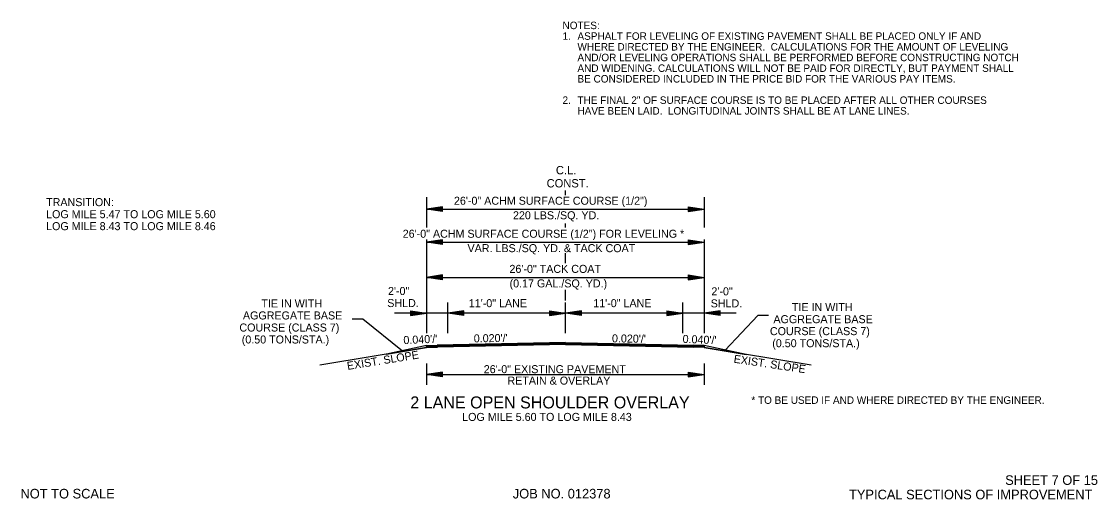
# Model space of a CAD drawing. Extents: x 544199 to 1930787, y -1968972 to 596640.
# Drawn here: x 551486 to 552494, y -1949550 to -1949102 of the extents above; entities that cross this region are included whole.
import ezdxf

# ---------------------------------------------------------------- set-up
doc = ezdxf.new("R2010")
doc.units = 0
for name, color, linetype in [('R_Border Notes', 7, 'Continuous'), ('R_Border Prem', 7, 'Continuous'), ('R_Draft', 7, 'Continuous')]:
    doc.layers.add(name, color=color, linetype=linetype)

msp = doc.modelspace()

# ---------------------------------------------------------------- linework, layer by layer
at = {"layer": 'R_Draft'}
for p, q in [((551995.7, -1949265), (551995.7, -1949260.6)), ((551865.7, -1949266.8), (551865.7, -1949295.2)), ((551880.7, -1949275.8), (551865.7, -1949278.1)), ((551865.7, -1949278.1), (552125.7, -1949278.1)), ((551880.7, -1949280.3), (551865.7, -1949278.1)), ((551880.7, -1949276.2), (551868.2, -1949278.1)), ((551880.7, -1949280), (551868.2, -1949278.1)), ((551880.7, -1949276.6), (551870.8, -1949278.1)), ((551880.7, -1949279.6), (551870.8, -1949278.1)), ((551880.7, -1949277), (551873.3, -1949278.1)), ((551880.7, -1949279.2), (551873.3, -1949278.1)), ((551880.7, -1949277.3), (551875.9, -1949278.1)), ((551880.7, -1949278.8), (551875.9, -1949278.1)), ((551880.7, -1949277.7), (551878.4, -1949278.1)), ((551880.7, -1949278.4), (551878.4, -1949278.1)), ((551880.7, -1949280.3), (551880.7, -1949275.8)), ((552110.7, -1949275.8), (552125.7, -1949278.1)), ((552110.7, -1949275.8), (552110.7, -1949280.3)), ((552110.7, -1949276.2), (552123.2, -1949278.1)), ((552110.7, -1949276.6), (552120.7, -1949278.1)), ((552110.7, -1949277), (552118.2, -1949278.1)), ((552110.7, -1949277.4), (552115.6, -1949278.1)), ((552110.7, -1949277.7), (552113.1, -1949278.1)), ((552110.7, -1949280.3), (552125.7, -1949278.1)), ((552110.7, -1949278.8), (552115.6, -1949278.1)), ((552110.7, -1949279.6), (552120.7, -1949278.1)), ((552110.7, -1949280), (552123.2, -1949278.1)), ((552110.7, -1949279.2), (552118.2, -1949278.1)), ((552110.7, -1949278.4), (552113.1, -1949278.1)), ((551995.7, -1949295.1), (551995.7, -1949291.4)), ((551865.7, -1949306.5), (551865.7, -1949394.2)), ((551880.7, -1949306.7), (551865.7, -1949308.9)), ((551865.7, -1949308.9), (552125.7, -1949308.9)), ((551880.7, -1949311.2), (551865.7, -1949308.9)), ((551880.7, -1949307.1), (551868.2, -1949308.9)), ((551880.7, -1949310.8), (551868.2, -1949308.9)), ((551880.7, -1949307.5), (551870.8, -1949308.9)), ((551880.7, -1949310.4), (551870.8, -1949308.9)), ((551880.7, -1949307.8), (551873.3, -1949308.9)), ((551880.7, -1949310.1), (551873.3, -1949308.9)), ((551880.7, -1949308.2), (551875.9, -1949308.9)), ((551880.7, -1949309.7), (551875.9, -1949308.9)), ((551880.7, -1949308.6), (551878.4, -1949308.9)), ((551880.7, -1949309.3), (551878.4, -1949308.9)), ((551880.7, -1949311.2), (551880.7, -1949306.7)), ((552110.7, -1949306.7), (552125.7, -1949308.9)), ((552110.7, -1949306.7), (552110.7, -1949311.2)), ((552110.7, -1949307.1), (552123.2, -1949308.9)), ((552110.7, -1949307.5), (552120.7, -1949308.9)), ((552110.7, -1949307.8), (552118.2, -1949308.9)), ((552110.7, -1949308.2), (552115.6, -1949308.9)), ((552110.7, -1949308.6), (552113.1, -1949308.9)), ((552110.7, -1949311.2), (552125.7, -1949308.9)), ((552110.7, -1949309.7), (552115.6, -1949308.9)), ((552110.7, -1949310.4), (552120.7, -1949308.9)), ((552110.7, -1949310.8), (552123.2, -1949308.9)), ((552110.7, -1949310.1), (552118.2, -1949308.9)), ((552110.7, -1949309.3), (552113.1, -1949308.9)), ((551995.7, -1949328.5), (551995.7, -1949319.2)), ((551880.7, -1949339.6), (551865.7, -1949341.9)), ((551865.7, -1949341.9), (552125.7, -1949341.9)), ((551880.7, -1949344.1), (551865.7, -1949341.9)), ((551880.7, -1949340), (551868.2, -1949341.9)), ((551880.7, -1949343.8), (551868.2, -1949341.9)), ((551880.7, -1949340.4), (551870.8, -1949341.9)), ((551880.7, -1949343.4), (551870.8, -1949341.9)), ((551880.7, -1949340.8), (551873.3, -1949341.9)), ((551880.7, -1949343), (551873.3, -1949341.9)), ((551880.7, -1949341.1), (551875.9, -1949341.9)), ((551880.7, -1949342.6), (551875.9, -1949341.9)), ((551880.7, -1949341.5), (551878.4, -1949341.9)), ((551880.7, -1949342.2), (551878.4, -1949341.9)), ((551880.7, -1949344.1), (551880.7, -1949339.6)), ((552110.7, -1949339.6), (552125.7, -1949341.9)), ((552110.7, -1949339.6), (552110.7, -1949344.1)), ((552110.7, -1949340), (552123.2, -1949341.9)), ((552110.7, -1949340.4), (552120.7, -1949341.9)), ((552110.7, -1949340.8), (552118.2, -1949341.9)), ((552110.7, -1949341.1), (552115.6, -1949341.9)), ((552110.7, -1949341.5), (552113.1, -1949341.9)), ((552110.7, -1949344.1), (552125.7, -1949341.9)), ((552110.7, -1949342.6), (552115.6, -1949341.9)), ((552110.7, -1949343.4), (552120.7, -1949341.9)), ((552110.7, -1949343.8), (552123.2, -1949341.9)), ((552110.7, -1949343), (552118.2, -1949341.9)), ((552110.7, -1949342.2), (552113.1, -1949341.9)), ((551995.7, -1949363.4), (551995.7, -1949353.5)), ((551885.7, -1949394.2), (551885.7, -1949365.5)), ((551995.7, -1949394.1), (551995.7, -1949365.5)), ((552105.7, -1949394.1), (552105.7, -1949365.5)), ((551865.7, -1949375.4), (551835.7, -1949375.4)), ((551850.7, -1949373.2), (551865.7, -1949375.4)), ((551850.7, -1949373.2), (551850.7, -1949377.7)), ((551850.7, -1949373.5), (551863.2, -1949375.4)), ((551850.7, -1949373.9), (551860.7, -1949375.4)), ((551850.7, -1949374.3), (551858.2, -1949375.4)), ((551850.7, -1949374.7), (551855.6, -1949375.4)), ((551850.7, -1949375.1), (551853.1, -1949375.4)), ((551850.7, -1949377.7), (551865.7, -1949375.4)), ((551850.7, -1949376.1), (551855.6, -1949375.4)), ((551850.7, -1949376.9), (551860.7, -1949375.4)), ((551850.7, -1949377.3), (551863.2, -1949375.4)), ((551850.7, -1949376.5), (551858.2, -1949375.4)), ((551850.7, -1949375.8), (551853.1, -1949375.4)), ((551885.7, -1949375.4), (551865.7, -1949375.4)), ((551900.7, -1949373.2), (551885.7, -1949375.4)), ((551995.7, -1949375.4), (551885.7, -1949375.4)), ((551900.7, -1949377.7), (551885.7, -1949375.4)), ((551900.7, -1949373.5), (551888.2, -1949375.4)), ((551900.7, -1949377.3), (551888.2, -1949375.4)), ((551900.7, -1949373.9), (551890.8, -1949375.4)), ((551900.7, -1949376.9), (551890.8, -1949375.4)), ((551900.7, -1949374.3), (551893.3, -1949375.4)), ((551900.7, -1949376.5), (551893.3, -1949375.4)), ((551900.7, -1949374.7), (551895.9, -1949375.4)), ((551900.7, -1949376.1), (551895.9, -1949375.4)), ((551900.7, -1949375.1), (551898.4, -1949375.4)), ((551900.7, -1949375.8), (551898.4, -1949375.4)), ((551900.7, -1949377.7), (551900.7, -1949373.2)), ((551980.7, -1949373.2), (551995.7, -1949375.4)), ((551980.7, -1949373.2), (551980.7, -1949377.7)), ((551980.7, -1949373.5), (551993.2, -1949375.4)), ((551980.7, -1949373.9), (551990.7, -1949375.4)), ((551980.7, -1949374.3), (551988.2, -1949375.4)), ((551980.7, -1949374.7), (551985.6, -1949375.4)), ((551980.7, -1949375.1), (551983.1, -1949375.4)), ((551980.7, -1949377.7), (551995.7, -1949375.4)), ((551980.7, -1949376.1), (551985.6, -1949375.4)), ((551980.7, -1949376.9), (551990.7, -1949375.4)), ((551980.7, -1949377.3), (551993.2, -1949375.4)), ((551980.7, -1949376.5), (551988.2, -1949375.4)), ((551980.7, -1949375.8), (551983.1, -1949375.4)), ((552010.7, -1949373.2), (551995.7, -1949375.4)), ((552105.7, -1949375.4), (551995.7, -1949375.4)), ((552010.7, -1949377.7), (551995.7, -1949375.4)), ((552010.7, -1949373.5), (551998.2, -1949375.4)), ((552010.7, -1949377.3), (551998.2, -1949375.4)), ((552010.7, -1949373.9), (552000.8, -1949375.4)), ((552010.7, -1949376.9), (552000.8, -1949375.4)), ((552010.7, -1949374.3), (552003.3, -1949375.4)), ((552010.7, -1949376.5), (552003.3, -1949375.4)), ((552010.7, -1949374.7), (552005.9, -1949375.4)), ((552010.7, -1949376.1), (552005.9, -1949375.4)), ((552010.7, -1949375.1), (552008.4, -1949375.4)), ((552010.7, -1949375.8), (552008.4, -1949375.4)), ((552010.7, -1949377.7), (552010.7, -1949373.2)), ((552090.7, -1949373.2), (552105.7, -1949375.4)), ((552090.7, -1949373.2), (552090.7, -1949377.7)), ((552090.7, -1949373.5), (552103.2, -1949375.4)), ((552090.7, -1949373.9), (552100.7, -1949375.4)), ((552090.7, -1949374.3), (552098.2, -1949375.4)), ((552090.7, -1949374.7), (552095.6, -1949375.4)), ((552090.7, -1949375.1), (552093.1, -1949375.4)), ((552090.7, -1949377.7), (552105.7, -1949375.4)), ((552090.7, -1949376.1), (552095.6, -1949375.4)), ((552090.7, -1949376.9), (552100.7, -1949375.4)), ((552090.7, -1949377.3), (552103.2, -1949375.4)), ((552090.7, -1949376.5), (552098.2, -1949375.4)), ((552090.7, -1949375.8), (552093.1, -1949375.4)), ((552125.7, -1949375.4), (552105.7, -1949375.4)), ((552140.7, -1949373.2), (552125.7, -1949375.4)), ((552155.7, -1949375.4), (552125.7, -1949375.4)), ((552140.7, -1949377.7), (552125.7, -1949375.4)), ((552140.7, -1949373.5), (552128.2, -1949375.4)), ((552140.7, -1949377.3), (552128.2, -1949375.4)), ((552140.7, -1949373.9), (552130.8, -1949375.4)), ((552140.7, -1949376.9), (552130.8, -1949375.4)), ((552140.7, -1949374.3), (552133.3, -1949375.4)), ((552140.7, -1949376.5), (552133.3, -1949375.4)), ((552140.7, -1949374.7), (552135.9, -1949375.4)), ((552140.7, -1949376.1), (552135.9, -1949375.4)), ((552140.7, -1949375.1), (552138.4, -1949375.4)), ((552140.7, -1949375.8), (552138.4, -1949375.4)), ((552140.7, -1949377.7), (552140.7, -1949373.2)), ((551865.7, -1949405.8), (551828.2, -1949413.8)), ((551865.7, -1949405.8), (551875.7, -1949405.4)), ((551865.7, -1949406.1), (551875.8, -1949405.7)), ((551865.7, -1949407.5), (551865.7, -1949405.8)), ((551865.7, -1949407.5), (551865.7, -1949405.8)), ((551865.7, -1949407.5), (551865.7, -1949405.8)), ((551865.7, -1949406.4), (551875.8, -1949406)), ((551865.7, -1949406.7), (551875.8, -1949406.3)), ((551865.7, -1949407), (551875.8, -1949406.6)), ((551995.7, -1949403), (551875.7, -1949405.4)), ((551995.7, -1949403.3), (551875.7, -1949405.7)), ((551995.8, -1949403.6), (551875.8, -1949406)), ((551995.8, -1949403.9), (551875.8, -1949406.3)), ((551995.8, -1949404.2), (551875.8, -1949406.6)), ((551995.8, -1949404.5), (551875.8, -1949406.9)), ((551995.8, -1949404.7), (551875.8, -1949407.1)), ((551995.7, -1949403), (552115.7, -1949405.4)), ((551995.7, -1949403.3), (552115.7, -1949405.7)), ((551995.7, -1949403.6), (552115.7, -1949406)), ((551995.7, -1949403.9), (552115.7, -1949406.3)), ((551995.7, -1949404.2), (552115.7, -1949406.6)), ((551995.7, -1949404.5), (552115.7, -1949406.9)), ((551995.7, -1949404.7), (552115.7, -1949407.1)), ((552125.7, -1949405.8), (552115.7, -1949405.4)), ((552125.7, -1949406.1), (552115.7, -1949405.7)), ((552125.7, -1949406.4), (552115.7, -1949406)), ((552125.7, -1949406.7), (552115.7, -1949406.3)), ((552125.7, -1949407), (552115.7, -1949406.6)), ((552125.7, -1949407.5), (552125.7, -1949405.8)), ((552125.7, -1949405.8), (552125.7, -1949407.5)), ((552165, -1949414.1), (552125.7, -1949405.8)), ((552125.7, -1949405.8), (552125.7, -1949407.5)), ((552125.7, -1949407.5), (552125.7, -1949405.8)), ((551865.7, -1949407.5), (551765.6, -1949424.2)), ((551828.2, -1949413.8), (551865.7, -1949407.5)), ((551865.7, -1949407.3), (551875.8, -1949406.9)), ((551865.7, -1949407.5), (551875.8, -1949407.1)), ((551865.7, -1949407.5), (551865.7, -1949407.5)), ((552125.7, -1949407.3), (552115.7, -1949406.9)), ((552125.7, -1949407.5), (552115.7, -1949407.1)), ((552225.8, -1949424.2), (552125.7, -1949407.5)), ((552125.7, -1949407.5), (552125.7, -1949407.5)), ((552125.7, -1949407.5), (552165, -1949414.1)), ((551865.7, -1949422.6), (551865.7, -1949442.6)), ((552125.7, -1949422.6), (552125.7, -1949442.6)), ((551880.7, -1949430.6), (551865.7, -1949432.9)), ((551865.7, -1949432.9), (552125.7, -1949432.9)), ((551880.7, -1949435.1), (551865.7, -1949432.9)), ((551880.7, -1949431), (551868.2, -1949432.9)), ((551880.7, -1949434.8), (551868.2, -1949432.9)), ((551880.7, -1949431.4), (551870.8, -1949432.9)), ((551880.7, -1949434.4), (551870.8, -1949432.9)), ((551880.7, -1949431.8), (551873.3, -1949432.9)), ((551880.7, -1949434), (551873.3, -1949432.9)), ((551880.7, -1949432.1), (551875.9, -1949432.9)), ((551880.7, -1949433.6), (551875.9, -1949432.9)), ((551880.7, -1949432.5), (551878.4, -1949432.9)), ((551880.7, -1949433.2), (551878.4, -1949432.9)), ((551880.7, -1949435.1), (551880.7, -1949430.6)), ((552110.7, -1949430.6), (552125.7, -1949432.9)), ((552110.7, -1949430.6), (552110.7, -1949435.1)), ((552110.7, -1949431), (552123.2, -1949432.9)), ((552110.7, -1949431.4), (552120.7, -1949432.9)), ((552110.7, -1949431.8), (552118.2, -1949432.9)), ((552110.7, -1949432.2), (552115.6, -1949432.9)), ((552110.7, -1949432.5), (552113.1, -1949432.9)), ((552110.7, -1949435.1), (552125.7, -1949432.9)), ((552110.7, -1949433.6), (552115.6, -1949432.9)), ((552110.7, -1949434.4), (552120.7, -1949432.9)), ((552110.7, -1949434.8), (552123.2, -1949432.9)), ((552110.7, -1949434), (552118.2, -1949432.9)), ((552110.7, -1949433.2), (552113.1, -1949432.9))]:
    msp.add_line(p, q, dxfattribs=at)
for points in [[(552125.7, -1949266.8), (552125.7, -1949295.2)], [(552125.7, -1949306.5), (552125.7, -1949394.1)], [(551796, -1949380.8), (551806, -1949380.8), (551843.1, -1949410.7)], [(552185.9, -1949377.6), (552175.9, -1949377.6), (552145.4, -1949410.1)]]:
    msp.add_lwpolyline(points, dxfattribs=at)

# ---------------------------------------------------------------- texts
at = {"layer": 'R_Border Notes'}
for s, height, p in [('NOTES: ', 7, (551993, -1949109.5)), ('1.', 7, (551993, -1949119.5)), ('ASPHALT FOR LEVELING OF EXISTING PAVEMENT SHALL BE PLACED ONLY IF AND', 7, (552007, -1949119.5)), ('WHERE DIRECTED BY THE ENGINEER.  CALCULATIONS FOR THE AMOUNT OF LEVELING', 7, (552007, -1949129.5)), ('AND/OR LEVELING OPERATIONS SHALL BE PERFORMED BEFORE CONSTRUCTING NOTCH', 7, (552007, -1949139.5)), ('AND WIDENING. CALCULATIONS WILL NOT BE PAID FOR DIRECTLY, BUT PAYMENT SHALL', 7, (552007, -1949149.5)), ('BE CONSIDERED INCLUDED IN THE PRICE BID FOR THE VARIOUS PAY ITEMS.', 7, (552007, -1949159.5)), ('2.', 7, (551993, -1949179.5)), ('THE FINAL 2" OF SURFACE COURSE IS TO BE PLACED AFTER ALL OTHER COURSES', 7, (552007, -1949179.5)), ('HAVE BEEN LAID.  LONGITUDINAL JOINTS SHALL BE AT LANE LINES.', 7, (552007, -1949189.5)), ('SHEET 7 OF 15', 9, (552407.7, -1949536.2)), ('NOT TO SCALE', 9, (551485.2, -1949548.9)), ('TYPICAL SECTIONS OF IMPROVEMENT', 9, (552261.4, -1949549.7))]:
    msp.add_text(s, height=height, dxfattribs=at).set_placement(p)
msp.add_text('JOB NO. 012378', height=9, rotation=360, dxfattribs=at).set_placement((551946.4, -1949548.9))
at = {"layer": 'R_Border Prem'}
msp.add_text('* TO BE USED IF AND WHERE DIRECTED BY THE ENGINEER.', height=7, dxfattribs=at).set_placement((552169.9, -1949460.3))
at = {"layer": 'R_Draft'}
for s, height, p in [('C.L.', 7.8, (551986.8, -1949245.4)), ('CONST.', 7.8, (551978.1, -1949257.7)), ('TRANSITION:', 7.5, (551509.2, -1949275.2)), ('26\'-0" ACHM SURFACE COURSE (1/2")', 7.5, (551891.3, -1949273.9)), ('LOG MILE 5.47 TO LOG MILE 5.60', 7.5, (551509.2, -1949286.5)), ('220 LBS./SQ. YD. ', 7.5, (551946.6, -1949287.5)), ('LOG MILE 8.43 TO LOG MILE 8.46', 7.5, (551509.2, -1949297.7)), ('26\'-0" ACHM SURFACE COURSE (1/2") FOR LEVELING *', 7.5, (551843.3, -1949304.8)), ('VAR. LBS./SQ. YD. & TACK COAT', 7.5, (551904, -1949318.3)), ('26\'-0" TACK COAT', 7.5, (551943.3, -1949337.7)), ('(0.17 GAL./SQ. YD.)', 7.5, (551943.4, -1949351.3)), ('2\'-0"', 7.5, (551829.5, -1949358.4)), ('2\'-0"', 7.5, (552132.5, -1949358.7)), ('TIE IN WITH ', 7.5, (551710.9, -1949370.1)), ('SHLD.', 7.5, (551828.8, -1949369.7)), ('11\'-0" LANE', 7.5, (551905.2, -1949369.8)), ('11\'-0" LANE', 7.5, (552021.8, -1949369.8)), ('SHLD.', 7.5, (552131.8, -1949370)), ('TIE IN WITH ', 7.5, (552207.9, -1949373.5)), ('AGGREGATE BASE', 7.5, (551693.6, -1949381.3)), ('COURSE (CLASS 7)', 7.5, (551690.3, -1949392.6)), ('AGGREGATE BASE', 7.5, (552190.6, -1949384.8)), ('(0.50 TONS/STA.)', 7.5, (551692.5, -1949403.8)), ('COURSE (CLASS 7)', 7.5, (552187.3, -1949396)), ('(0.50 TONS/STA.)', 7.5, (552189.5, -1949407.3)), ('26\'-0" EXISTING PAVEMENT', 7.5, (551919.2, -1949431.6)), ('RETAIN & OVERLAY', 7.5, (551941.4, -1949442.3)), ('2 LANE OPEN SHOULDER OVERLAY', 11.25, (551850.4, -1949464.6)), ('LOG MILE 5.60 TO LOG MILE 8.43', 7.5, (551899, -1949476.3))]:
    msp.add_text(s, height=height, dxfattribs=at).set_placement(p)
for s, rotation, p in [("0.040'/'", 2.448, (551844.1, -1949404.4)), ("0.020'/'", 0.8719, (551909.9, -1949402.8)), ("0.020'/'", 359.164, (552039.3, -1949402.7)), ("0.040'/'", 357.8168, (552105.4, -1949403.2)), ('EXIST. SLOPE', 9.1534, (551791.7, -1949428.6)), ('EXIST. SLOPE', 351.5755, (552153, -1949421.7))]:
    msp.add_text(s, height=7.5, rotation=rotation, dxfattribs=at).set_placement(p)

doc.saveas('drawing.dxf')
